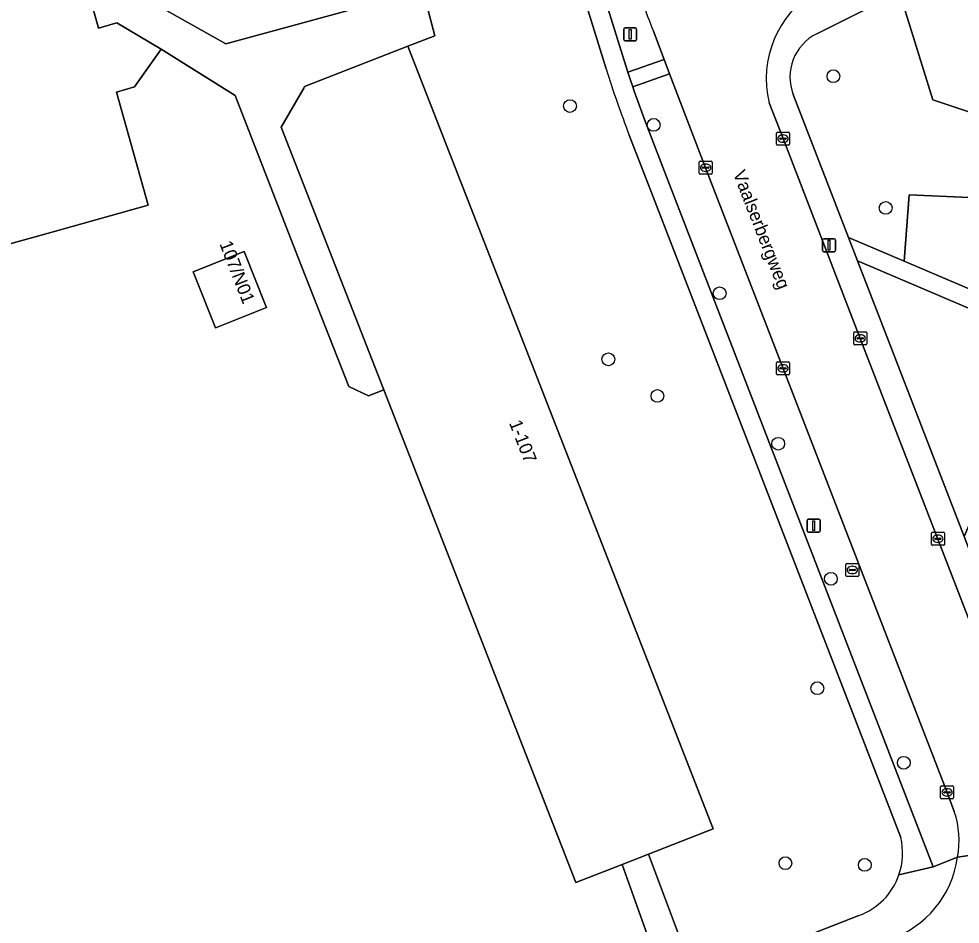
# Model space of a CAD drawing. Extents: x 159680 to 160786, y 387323 to 388340.
# Drawn here: x 159806.7 to 159879, y 387806 to 387875.5 of the extents above; entities that cross this region are included whole.
import ezdxf

# ---------------------------------------------------------------- set-up
doc = ezdxf.new("R2010")
doc.units = 0
for name, color, linetype in [('IMGEO_Berm_groen', 7, 'Continuous'), ('IMGEO_Boom', 7, 'Continuous'), ('IMGEO_Erf', 7, 'Continuous'), ('IMGEO_Groenvoorziening', 7, 'Continuous'), ('IMGEO_Kolk', 7, 'Continuous'), ('IMGEO_Lichtmast', 7, 'Continuous'), ('IMGEO_Openbare_ruimte_label', 7, 'Continuous'), ('IMGEO_Pand', 7, 'Continuous'), ('IMGEO_Pand_nummerreeks', 7, 'Continuous'), ('IMGEO_Rijbaan_lokaal_gesloten', 7, 'Continuous'), ('IMGEO_Voetpad_open', 7, 'Continuous')]:
    doc.layers.add(name, color=color, linetype=linetype)

msp = doc.modelspace()

# ---------------------------------------------------------------- linework, layer by layer
at = {"layer": 'IMGEO_Berm_groen'}
for points in [[(159853.802, 387879.173), (159853.211, 387880.988), (159850.743, 387880.22), (159853.478, 387871.439), (159856.267, 387872.396), (159855.433, 387874.577)], [(159865.387, 387848.684), (159859.445, 387864.091), (159856.684, 387871.307), (159853.844, 387870.294), (159853.953, 387869.963), (159854.825, 387867.601), (159856.683, 387862.798), (159876.926, 387810.401), (159878.778, 387811.137)], [(159878.537, 387814.653), (159877.984, 387816.123), (159865.387, 387848.684)]]:
    msp.add_lwpolyline(points, dxfattribs=at)
for centre, radius, start, end in [((159909.148, 387896.226), 57.913, 197.12533, 201.95156), ((159872.16, 387812.45), 6.747, 348.78165, 19.06063)]:
    msp.add_arc(centre, radius, start, end, dxfattribs=at)
at = {"layer": 'IMGEO_Boom'}
for centre in [(159869.256, 387871.119), (159849.032, 387868.821), (159855.458, 387867.382), (159873.27, 387861.002), (159860.521, 387854.454), (159851.978, 387849.379), (159855.741, 387846.569), (159865.016, 387842.897), (159869.061, 387832.522), (159868.023, 387824.123), (159874.661, 387818.392), (159865.569, 387810.686), (159871.667, 387810.557)]:
    msp.add_circle(centre, 0.489, dxfattribs=at)
at = {"layer": 'IMGEO_Erf'}
for points in [[(159855.695, 387800.602), (159856.484, 387800.91), (159853.031, 387810.594), (159849.48, 387809.209), (159834.729, 387847.038), (159833.556, 387846.581), (159832.044, 387847.281), (159828.131, 387857.251), (159823.313, 387869.646), (159817.654, 387873.188), (159815.606, 387870.293), (159814.209, 387869.903), (159816.632, 387861.214), (159809.352, 387859.172), (159805.677, 387858.141), (159779.046, 387953.498)], [(159847.208, 387880.408), (159841.744, 387878.794), (159837.725, 387877.749), (159838.664, 387874.23), (159836.584, 387873.414), (159860.016, 387813.317), (159855.053, 387811.382), (159858.661, 387801.76), (159871.218, 387806.662)], [(159851.813, 387871.684), (159849.518, 387879.123)], [(159855.23, 387862.319), (159853.578, 387866.6)], [(159874.427, 387812.66), (159855.23, 387862.319)]]:
    msp.add_lwpolyline(points, dxfattribs=at)
msp.add_lwpolyline([(159820.098, 387856.101), (159824.017, 387857.654), (159825.649, 387853.536), (159825.723, 387853.35), (159821.896, 387851.834), (159821.803, 387851.797), (159820.355, 387855.452)], close=True, dxfattribs=at)
for centre, radius, start, end in [((159924.149, 387893.948), 75.685, 197.10786, 201.18282), ((159869.46, 387811.463), 5.109, 340.8367, 13.54588), ((159869.454, 387811.463), 5.115, 290.17582, 340.86051)]:
    msp.add_arc(centre, radius, start, end, dxfattribs=at)
at = {"layer": 'IMGEO_Groenvoorziening'}
for points in [[(159877.387, 387879.13), (159876.785, 387878.824), (159874.329, 387877.575), (159876.889, 387869.309), (159883.944, 387866.94), (159879.882, 387878.082)], [(159883.944, 387866.94), (159876.889, 387869.309), (159874.329, 387877.575), (159869.626, 387875.203), (159867.974, 387874.381)], [(159866.171, 387869.71), (159870.406, 387858.743), (159874.693, 387856.911), (159875.077, 387862.014), (159880.256, 387861.776), (159883.328, 387853.222), (159885.84, 387852.148), (159887.922, 387857.061), (159883.944, 387866.94)]]:
    msp.add_lwpolyline(points, dxfattribs=at)
for points in [[(159874.693, 387856.911), (159883.328, 387853.222), (159880.256, 387861.776), (159875.077, 387862.014)], [(159885.682, 387850.714), (159871.1, 387856.945), (159873.043, 387851.914), (159879.287, 387835.783)]]:
    msp.add_lwpolyline(points, close=True, dxfattribs=at)
msp.add_arc((159869.645, 387871.053), 3.724, 116.65479, 201.13216, dxfattribs=at)
at = {"layer": 'IMGEO_Kolk'}
for p, q in [((159864.885, 387865.902), (159864.885, 387866.754)), ((159864.96, 387866.828), (159865.812, 387866.828)), ((159865.373, 387866.608), (159865.398, 387866.608)), ((159865.886, 387866.754), (159865.886, 387865.902)), ((159865.812, 387865.828), (159864.96, 387865.828)), ((159865.144, 387866.322), (159865.144, 387866.334)), ((159865.582, 387866.285), (159865.184, 387866.285)), ((159865.187, 387866.371), (159865.585, 387866.371)), ((159865.396, 387866.048), (159865.371, 387866.048)), ((159865.628, 387866.334), (159865.628, 387866.322)), ((159858.944, 387863.665), (159858.944, 387864.517)), ((159859.019, 387864.591), (159859.871, 387864.591)), ((159859.432, 387864.371), (159859.457, 387864.371)), ((159859.945, 387864.517), (159859.945, 387863.665)), ((159859.871, 387863.591), (159859.019, 387863.591)), ((159859.203, 387864.085), (159859.203, 387864.097)), ((159859.641, 387864.048), (159859.243, 387864.048)), ((159859.246, 387864.134), (159859.644, 387864.134)), ((159859.455, 387863.811), (159859.43, 387863.811)), ((159859.687, 387864.097), (159859.687, 387864.085)), ((159870.814, 387850.563), (159870.814, 387851.415)), ((159870.889, 387851.489), (159871.741, 387851.489)), ((159871.815, 387851.415), (159871.815, 387850.563)), ((159871.073, 387850.983), (159871.073, 387850.995)), ((159871.511, 387850.946), (159871.113, 387850.946)), ((159871.116, 387851.032), (159871.514, 387851.032)), ((159871.325, 387850.709), (159871.3, 387850.709)), ((159871.302, 387851.269), (159871.327, 387851.269)), ((159871.557, 387850.995), (159871.557, 387850.983)), ((159871.741, 387850.489), (159870.889, 387850.489)), ((159864.886, 387848.258), (159864.886, 387849.11)), ((159864.961, 387849.184), (159865.813, 387849.184)), ((159865.887, 387849.11), (159865.887, 387848.258)), ((159865.145, 387848.678), (159865.145, 387848.69)), ((159865.583, 387848.641), (159865.185, 387848.641)), ((159865.188, 387848.727), (159865.586, 387848.727)), ((159865.397, 387848.404), (159865.372, 387848.404)), ((159865.374, 387848.964), (159865.399, 387848.964)), ((159865.629, 387848.69), (159865.629, 387848.678)), ((159865.813, 387848.184), (159864.961, 387848.184)), ((159876.779, 387835.169), (159876.779, 387836.021)), ((159876.854, 387836.095), (159877.706, 387836.095)), ((159877.038, 387835.589), (159877.038, 387835.601)), ((159877.476, 387835.552), (159877.078, 387835.552)), ((159877.081, 387835.638), (159877.479, 387835.638)), ((159877.267, 387835.875), (159877.292, 387835.875)), ((159877.522, 387835.601), (159877.522, 387835.589)), ((159877.78, 387836.021), (159877.78, 387835.169)), ((159877.706, 387835.095), (159876.854, 387835.095)), ((159877.29, 387835.315), (159877.265, 387835.315)), ((159870.211, 387832.78), (159870.211, 387833.632)), ((159870.286, 387833.706), (159871.138, 387833.706)), ((159870.47, 387833.2), (159870.47, 387833.212)), ((159870.513, 387833.249), (159870.911, 387833.249)), ((159870.699, 387833.486), (159870.724, 387833.486)), ((159870.954, 387833.212), (159870.954, 387833.2)), ((159871.212, 387833.632), (159871.212, 387832.78)), ((159871.138, 387832.706), (159870.286, 387832.706)), ((159870.908, 387833.163), (159870.51, 387833.163)), ((159870.722, 387832.926), (159870.697, 387832.926)), ((159877.558, 387816.623), (159878.41, 387816.623)), ((159877.483, 387815.697), (159877.483, 387816.549)), ((159877.742, 387816.117), (159877.742, 387816.129)), ((159878.18, 387816.08), (159877.782, 387816.08)), ((159877.785, 387816.166), (159878.183, 387816.166)), ((159877.971, 387816.403), (159877.996, 387816.403)), ((159878.226, 387816.129), (159878.226, 387816.117)), ((159878.484, 387816.549), (159878.484, 387815.697)), ((159878.41, 387815.623), (159877.558, 387815.623)), ((159877.994, 387815.843), (159877.969, 387815.843))]:
    msp.add_line(p, q, dxfattribs=at)
for points in [[(159864.885, 387865.902), (159864.885, 387866.754)], [(159864.96, 387866.828), (159865.812, 387866.828)], [(159865.886, 387866.754), (159865.886, 387865.902)], [(159865.812, 387865.828), (159864.96, 387865.828)], [(159858.944, 387863.665), (159858.944, 387864.517)], [(159859.019, 387864.591), (159859.871, 387864.591)], [(159859.945, 387864.517), (159859.945, 387863.665)], [(159859.871, 387863.591), (159859.019, 387863.591)], [(159870.814, 387850.563), (159870.814, 387851.415)], [(159870.889, 387851.489), (159871.741, 387851.489)], [(159871.815, 387851.415), (159871.815, 387850.563)], [(159871.741, 387850.489), (159870.889, 387850.489)], [(159864.886, 387848.258), (159864.886, 387849.11)], [(159864.961, 387849.184), (159865.813, 387849.184)], [(159865.887, 387849.11), (159865.887, 387848.258)], [(159865.813, 387848.184), (159864.961, 387848.184)], [(159876.779, 387835.169), (159876.779, 387836.021)], [(159876.854, 387836.095), (159877.706, 387836.095)], [(159877.78, 387836.021), (159877.78, 387835.169)], [(159877.706, 387835.095), (159876.854, 387835.095)], [(159870.211, 387832.78), (159870.211, 387833.632)], [(159870.286, 387833.706), (159871.138, 387833.706)], [(159871.212, 387833.632), (159871.212, 387832.78)], [(159871.138, 387832.706), (159870.286, 387832.706)], [(159877.558, 387816.623), (159878.41, 387816.623)], [(159877.483, 387815.697), (159877.483, 387816.549)], [(159878.484, 387816.549), (159878.484, 387815.697)], [(159878.41, 387815.623), (159877.558, 387815.623)]]:
    msp.add_lwpolyline(points, dxfattribs=at)
for centre, radius, start, end in [((159864.962, 387866.752), 0.0765, 91.55205, 178.44795), ((159864.962, 387866.752), 0.0765, 91.55205, 178.44795), ((159865.81, 387866.752), 0.0765, 1.55205, 88.44795), ((159865.81, 387866.752), 0.0765, 1.55205, 88.44795), ((159864.962, 387865.904), 0.0765, 181.55205, 268.44795), ((159864.962, 387865.904), 0.0765, 181.55205, 268.44795), ((159865.184, 387866.331), 0.0403, 85.87752, 175.75265), ((159865.181, 387866.321), 0.0366, 178.93798, 274.71019), ((159865.585, 387866.328), 0.043, 264.86636, 352.45326), ((159865.589, 387866.333), 0.0386, 1.73085, 96.63898), ((159865.81, 387865.904), 0.0765, 271.55205, 358.44795), ((159865.81, 387865.904), 0.0765, 271.55205, 358.44795), ((159859.021, 387864.515), 0.0765, 91.55205, 178.44795), ((159859.021, 387864.515), 0.0765, 91.55205, 178.44795), ((159859.869, 387864.515), 0.0765, 1.55205, 88.44795), ((159859.869, 387864.515), 0.0765, 1.55205, 88.44795), ((159859.021, 387863.667), 0.0765, 181.55205, 268.44795), ((159859.021, 387863.667), 0.0765, 181.55205, 268.44795), ((159859.243, 387864.094), 0.0403, 85.87752, 175.75265), ((159859.24, 387864.084), 0.0366, 178.93798, 274.71019), ((159859.644, 387864.091), 0.043, 264.86636, 352.45326), ((159859.648, 387864.096), 0.0386, 1.73085, 96.63898), ((159859.869, 387863.667), 0.0765, 271.55205, 358.44795), ((159859.869, 387863.667), 0.0765, 271.55205, 358.44795), ((159870.891, 387851.413), 0.0765, 91.55205, 178.44795), ((159870.891, 387851.413), 0.0765, 91.55205, 178.44795), ((159871.739, 387851.413), 0.0765, 1.55205, 88.44795), ((159871.739, 387851.413), 0.0765, 1.55205, 88.44795), ((159870.891, 387850.565), 0.0765, 181.55205, 268.44795), ((159870.891, 387850.565), 0.0765, 181.55205, 268.44795), ((159871.113, 387850.992), 0.0403, 85.87752, 175.75265), ((159871.11, 387850.982), 0.0366, 178.93798, 274.71019), ((159871.514, 387850.989), 0.043, 264.86636, 352.45326), ((159871.518, 387850.994), 0.0386, 1.73085, 96.63898), ((159871.739, 387850.565), 0.0765, 271.55205, 358.44795), ((159871.739, 387850.565), 0.0765, 271.55205, 358.44795), ((159864.963, 387849.108), 0.0765, 91.55205, 178.44795), ((159864.963, 387849.108), 0.0765, 91.55205, 178.44795), ((159865.811, 387849.108), 0.0765, 1.55205, 88.44795), ((159865.811, 387849.108), 0.0765, 1.55205, 88.44795), ((159865.185, 387848.687), 0.0403, 85.87752, 175.75265), ((159865.182, 387848.677), 0.0366, 178.93798, 274.71019), ((159865.586, 387848.684), 0.043, 264.86636, 352.45326), ((159865.59, 387848.689), 0.0386, 1.73085, 96.63898), ((159864.963, 387848.26), 0.0765, 181.55205, 268.44795), ((159864.963, 387848.26), 0.0765, 181.55205, 268.44795), ((159865.811, 387848.26), 0.0765, 271.55205, 358.44795), ((159865.811, 387848.26), 0.0765, 271.55205, 358.44795), ((159876.856, 387836.019), 0.0765, 91.55205, 178.44795), ((159876.856, 387836.019), 0.0765, 91.55205, 178.44795), ((159877.078, 387835.598), 0.0403, 85.87752, 175.75265), ((159877.075, 387835.588), 0.0366, 178.93798, 274.71019), ((159877.479, 387835.595), 0.043, 264.86636, 352.45326), ((159877.483, 387835.6), 0.0386, 1.73085, 96.63898), ((159877.704, 387836.019), 0.0765, 1.55205, 88.44795), ((159877.704, 387836.019), 0.0765, 1.55205, 88.44795), ((159876.856, 387835.171), 0.0765, 181.55205, 268.44795), ((159876.856, 387835.171), 0.0765, 181.55205, 268.44795), ((159877.704, 387835.171), 0.0765, 271.55205, 358.44795), ((159877.704, 387835.171), 0.0765, 271.55205, 358.44795), ((159870.288, 387833.63), 0.0765, 91.55205, 178.44795), ((159870.288, 387833.63), 0.0765, 91.55205, 178.44795), ((159870.51, 387833.209), 0.0403, 85.87752, 175.75265), ((159870.915, 387833.211), 0.0386, 1.73085, 96.63898), ((159871.136, 387833.63), 0.0765, 1.55205, 88.44795), ((159871.136, 387833.63), 0.0765, 1.55205, 88.44795), ((159870.288, 387832.782), 0.0765, 181.55205, 268.44795), ((159870.288, 387832.782), 0.0765, 181.55205, 268.44795), ((159870.507, 387833.199), 0.0366, 178.93798, 274.71019), ((159870.911, 387833.206), 0.043, 264.86636, 352.45326), ((159871.136, 387832.782), 0.0765, 271.55205, 358.44795), ((159871.136, 387832.782), 0.0765, 271.55205, 358.44795), ((159877.56, 387816.547), 0.0765, 91.55205, 178.44795), ((159877.56, 387816.547), 0.0765, 91.55205, 178.44795), ((159878.408, 387816.547), 0.0765, 1.55205, 88.44795), ((159878.408, 387816.547), 0.0765, 1.55205, 88.44795), ((159877.782, 387816.126), 0.0403, 85.87752, 175.75265), ((159877.779, 387816.116), 0.0366, 178.93798, 274.71019), ((159878.183, 387816.123), 0.043, 264.86636, 352.45326), ((159878.187, 387816.128), 0.0386, 1.73085, 96.63898), ((159877.56, 387815.699), 0.0765, 181.55205, 268.44795), ((159877.56, 387815.699), 0.0765, 181.55205, 268.44795), ((159878.408, 387815.699), 0.0765, 271.55205, 358.44795), ((159878.408, 387815.699), 0.0765, 271.55205, 358.44795)]:
    msp.add_arc(centre, radius, start, end, dxfattribs=at)
for centre, major_axis, ratio, start_param, end_param in [((159865.372, 387866.328), (-0.387, 0.002), 0.722429, 4.712389, 7.853982), ((159865.397, 387866.328), (-0.39, 0.002), 0.717154, 1.570796, 4.712389), ((159859.431, 387864.091), (-0.387, 0.002), 0.722429, 4.712389, 7.853982), ((159859.456, 387864.091), (-0.39, 0.002), 0.717154, 1.570796, 4.712389), ((159871.301, 387850.989), (-0.387, 0.002), 0.722429, 4.712389, 7.853982), ((159871.326, 387850.989), (-0.39, 0.002), 0.717154, 1.570796, 4.712389), ((159865.373, 387848.684), (-0.387, 0.002), 0.722429, 4.712389, 7.853982), ((159865.398, 387848.684), (-0.39, 0.002), 0.717154, 1.570796, 4.712389), ((159877.266, 387835.595), (-0.387, 0.002), 0.722429, 4.712389, 7.853982), ((159877.291, 387835.595), (-0.39, 0.002), 0.717154, 1.570796, 4.712389), ((159870.698, 387833.206), (-0.387, 0.002), 0.722429, 4.712389, 7.853982), ((159870.723, 387833.206), (-0.39, 0.002), 0.717154, 1.570796, 4.712389), ((159877.97, 387816.123), (-0.387, 0.002), 0.722429, 4.712389, 7.853982), ((159877.995, 387816.123), (-0.39, 0.002), 0.717154, 1.570796, 4.712389)]:
    msp.add_ellipse(centre, major_axis=major_axis, ratio=ratio, start_param=start_param, end_param=end_param, dxfattribs=at)
at = {"layer": 'IMGEO_Lichtmast'}
for p, q in [((159853.159, 387873.935), (159853.159, 387874.735)), ((159853.159, 387874.735), (159853.159, 387873.935)), ((159853.259, 387874.835), (159854.049, 387874.835)), ((159854.049, 387874.835), (159853.259, 387874.835)), ((159854.149, 387874.735), (159854.149, 387873.935)), ((159854.149, 387873.935), (159854.149, 387874.735)), ((159854.049, 387873.835), (159853.259, 387873.835)), ((159853.259, 387873.835), (159854.049, 387873.835)), ((159868.423, 387857.742), (159868.423, 387858.542)), ((159868.423, 387858.542), (159868.423, 387857.742)), ((159868.523, 387858.642), (159869.313, 387858.642)), ((159869.313, 387858.642), (159868.523, 387858.642)), ((159869.413, 387858.542), (159869.413, 387857.742)), ((159869.413, 387857.742), (159869.413, 387858.542)), ((159869.313, 387857.642), (159868.523, 387857.642)), ((159868.523, 387857.642), (159869.313, 387857.642)), ((159867.246, 387836.204), (159867.246, 387837.004)), ((159867.246, 387837.004), (159867.246, 387836.204)), ((159867.346, 387837.104), (159868.136, 387837.104)), ((159868.136, 387837.104), (159867.346, 387837.104)), ((159868.236, 387837.004), (159868.236, 387836.204)), ((159868.236, 387836.204), (159868.236, 387837.004)), ((159868.136, 387836.104), (159867.346, 387836.104)), ((159867.346, 387836.104), (159868.136, 387836.104))]:
    msp.add_line(p, q, dxfattribs=at)
for points in [[(159853.579, 387874.71), (159853.729, 387874.71), (159853.729, 387873.96), (159853.579, 387873.96), (159853.579, 387874.71)], [(159868.843, 387858.517), (159868.993, 387858.517), (159868.993, 387857.767), (159868.843, 387857.767), (159868.843, 387858.517)], [(159867.666, 387836.979), (159867.816, 387836.979), (159867.816, 387836.229), (159867.666, 387836.229), (159867.666, 387836.979)]]:
    msp.add_lwpolyline(points, dxfattribs=at)
for centre, start, end in [((159853.259, 387874.735), 90, 180), ((159853.259, 387874.735), 90, 180), ((159854.049, 387874.735), 0, 90), ((159854.049, 387874.735), 360, 90), ((159853.259, 387873.935), 180, 270), ((159853.259, 387873.935), 180, 270), ((159854.049, 387873.935), 270, 0), ((159854.049, 387873.935), 270, 0), ((159868.523, 387858.542), 90, 180), ((159868.523, 387858.542), 90, 180), ((159869.313, 387858.542), 0, 90), ((159869.313, 387858.542), 360, 90), ((159868.523, 387857.742), 180, 270), ((159868.523, 387857.742), 180, 270), ((159869.313, 387857.742), 270, 0), ((159869.313, 387857.742), 270, 0), ((159867.346, 387837.004), 90, 180), ((159867.346, 387837.004), 90, 180), ((159868.136, 387837.004), 0, 90), ((159868.136, 387837.004), 360, 90), ((159867.346, 387836.204), 180, 270), ((159867.346, 387836.204), 180, 270), ((159868.136, 387836.204), 270, 0), ((159868.136, 387836.204), 270, 0)]:
    msp.add_arc(centre, 0.1, start, end, dxfattribs=at)
at = {"layer": 'IMGEO_Pand'}
for points in [[(159793.873, 387948.22), (159792.476, 387947.83), (159790.044, 387956.547), (159779.046, 387953.498), (159805.677, 387858.141), (159809.352, 387859.172), (159816.632, 387861.214), (159814.209, 387869.903), (159815.606, 387870.293), (159817.654, 387873.188), (159814.236, 387875.206), (159812.839, 387874.816), (159811.729, 387878.794), (159794.957, 387938.93), (159793.845, 387942.918), (159795.243, 387943.308), (159796.937, 387946.428)], [(159828.586, 387870.202), (159826.866, 387867.21), (159834.729, 387847.038), (159849.48, 387809.209), (159853.031, 387810.594), (159855.053, 387811.382), (159860.016, 387813.317), (159836.584, 387873.414), (159828.656, 387870.323)], [(159820.355, 387855.452), (159821.803, 387851.797), (159821.896, 387851.834), (159825.723, 387853.35), (159825.649, 387853.536), (159824.017, 387857.654), (159820.098, 387856.101)]]:
    msp.add_lwpolyline(points, close=True, dxfattribs=at)
at = {"layer": 'IMGEO_Rijbaan_lokaal_gesloten'}
for points in [[(159855.433, 387874.577), (159856.267, 387872.396), (159856.684, 387871.307), (159859.445, 387864.091), (159865.387, 387848.684), (159877.984, 387816.123), (159878.537, 387814.653)], [(159865.386, 387866.328), (159864.312, 387869.086)], [(159878.778, 387811.137), (159886.318, 387812.251), (159884.71, 387816.373), (159883.91, 387818.44), (159871.315, 387850.989), (159865.386, 387866.328)], [(159886.318, 387812.251), (159878.778, 387811.137)]]:
    msp.add_lwpolyline(points, dxfattribs=at)
for centre, radius, start, end in [((159909.148, 387896.226), 57.913, 197.12533, 201.95156), ((159872.041, 387870.901), 7.939, 121.58175, 193.21457), ((159872.16, 387812.45), 6.747, 348.78165, 19.06063), ((159871.107, 387812.176), 7.741, 288.63649, 352.28793)]:
    msp.add_arc(centre, radius, start, end, dxfattribs=at)
at = {"layer": 'IMGEO_Voetpad_open'}
for points in [[(159874.286, 387809.786), (159876.926, 387810.401), (159856.683, 387862.798), (159854.825, 387867.601), (159853.953, 387869.963), (159853.844, 387870.294), (159853.646, 387870.899), (159853.478, 387871.439), (159850.743, 387880.22), (159853.211, 387880.988), (159852.884, 387882.024)], [(159867.974, 387874.381), (159869.626, 387875.203), (159874.329, 387877.575), (159876.785, 387878.824), (159875.733, 387881.879), (159874.84, 387881.374), (159867.883, 387877.664)], [(159811.729, 387878.794), (159812.839, 387874.816), (159814.236, 387875.206), (159817.654, 387873.188), (159823.313, 387869.646), (159828.131, 387857.251), (159832.044, 387847.281), (159833.556, 387846.581), (159834.729, 387847.038), (159826.866, 387867.21), (159828.586, 387870.202), (159828.656, 387870.323), (159836.584, 387873.414), (159838.664, 387874.23), (159837.725, 387877.749), (159822.604, 387873.593), (159812.869, 387879.112)], [(159812.869, 387879.112), (159822.604, 387873.593), (159837.725, 387877.749)], [(159849.518, 387879.123), (159851.813, 387871.684)], [(159879.996, 387833.951), (159879.287, 387835.783), (159873.043, 387851.914), (159871.1, 387856.945), (159870.406, 387858.743), (159866.171, 387869.71)], [(159864.312, 387869.086), (159865.386, 387866.328), (159871.315, 387850.989), (159883.91, 387818.44), (159884.71, 387816.373), (159886.389, 387817.435), (159879.996, 387833.951)], [(159853.578, 387866.6), (159855.23, 387862.319), (159874.427, 387812.66)], [(159878.778, 387811.137), (159876.926, 387810.401), (159874.286, 387809.786)], [(159871.218, 387806.662), (159858.661, 387801.76), (159856.484, 387800.91), (159855.695, 387800.602)]]:
    msp.add_lwpolyline(points, dxfattribs=at)
for points in [[(159856.684, 387871.307), (159856.267, 387872.396), (159853.478, 387871.439), (159853.646, 387870.899), (159853.844, 387870.294)], [(159887.012, 387850.143), (159891.481, 387848.24), (159890.775, 387850.068), (159887.503, 387851.442), (159886.964, 387851.674), (159888.581, 387855.445), (159887.962, 387856.961), (159887.922, 387857.061), (159885.84, 387852.148), (159883.328, 387853.222), (159874.693, 387856.911), (159870.406, 387858.743), (159871.1, 387856.945), (159885.682, 387850.714), (159879.287, 387835.783), (159879.996, 387833.951), (159881.245, 387836.832), (159884.007, 387843.208)], [(159855.053, 387811.382), (159853.031, 387810.594), (159856.484, 387800.91), (159858.661, 387801.76)]]:
    msp.add_lwpolyline(points, close=True, dxfattribs=at)
for centre, radius, start, end in [((159872.041, 387870.901), 7.939, 121.58175, 193.21457), ((159869.645, 387871.053), 3.724, 116.65479, 201.13216), ((159924.149, 387893.948), 75.685, 197.10786, 201.18282), ((159869.46, 387811.463), 5.109, 340.8367, 13.54588), ((159871.107, 387812.176), 7.741, 288.63649, 352.28793), ((159869.454, 387811.463), 5.115, 290.17582, 340.86051)]:
    msp.add_arc(centre, radius, start, end, dxfattribs=at)

# ---------------------------------------------------------------- texts
at = {"layer": 'IMGEO_Openbare_ruimte_label'}
msp.add_text('Vaalserbergweg', height=1, rotation=291.35438, dxfattribs=at).set_placement((159861.522, 387863.664))
at = {"layer": 'IMGEO_Pand_nummerreeks'}
for s, rotation, p in [('107/N01', 291.33686, (159822.101, 387858.255)), ('1-107', 291.30096, (159844.338, 387844.497))]:
    msp.add_text(s, height=1, rotation=rotation, dxfattribs=at).set_placement(p)

doc.saveas('drawing.dxf')
